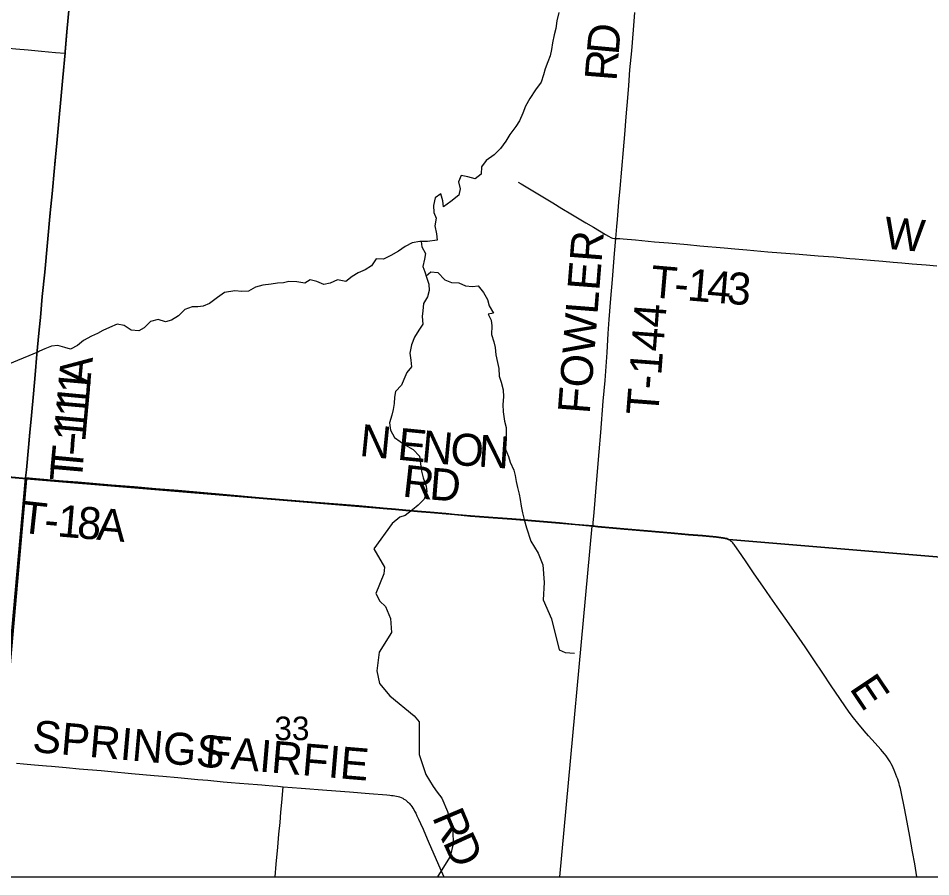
# Model space of a CAD drawing. Extents: x 0 to 1134, y 0 to 440.
# Drawn here: x 840.192 to 841.812, y 355.718 to 357.243 of the extents above; entities that cross this region are included whole.
import ezdxf

# ---------------------------------------------------------------- set-up
doc = ezdxf.new("R2010")
doc.units = 0
for name, color, linetype in [('GM_X_County_Road', 7, 'Continuous'), ('GM_X_County_Road_Text', 7, 'Continuous'), ('GM_X_Major_River', 7, 'Continuous'), ('GM_X_Minor_River', 7, 'Continuous'), ('GM_X_Section_Text', 7, 'Continuous'), ('GM_X_Township', 7, 'Continuous'), ('GM_X_Township_Road', 7, 'Continuous'), ('GM_X_Township_Road_Text', 7, 'Continuous'), ('GM_X_Unincorporated', 7, 'Continuous'), ('SH_Cut_Line', 7, 'Continuous')]:
    doc.layers.add(name, color=color, linetype=linetype)

msp = doc.modelspace()

# ---------------------------------------------------------------- linework, layer by layer
at = {"layer": 'GM_X_County_Road'}
for points in [[(840.0781, 356.4378), (840.137, 356.4324), (840.2055, 356.4261)], [(840.2055, 356.4261), (840.2306, 356.4238), (840.2722, 356.4202), (840.298, 356.4182), (840.3251, 356.4158), (840.3583, 356.4128), (840.3985, 356.4096), (840.437, 356.4065), (840.4765, 356.4032), (840.5621, 356.3959), (840.6204, 356.3905), (840.7214, 356.3823), (840.7601, 356.3791), (840.7973, 356.3762), (840.8403, 356.3722), (840.862, 356.3703), (840.8806, 356.3685), (840.9084, 356.366), (840.9239, 356.3648), (840.9518, 356.3625), (840.9672, 356.3611), (840.9951, 356.3586), (841.0354, 356.3554), (841.0602, 356.3537), (841.0845, 356.352), (841.1036, 356.3502), (841.1531, 356.3459), (841.181, 356.3433), (841.2128, 356.3404)], [(841.2128, 356.3404), (841.2212, 356.3397), (841.2677, 356.3354), (841.3099, 356.332), (841.3513, 356.3283), (841.3823, 356.3255), (841.407, 356.3233), (841.4318, 356.3209), (841.4442, 356.3192), (841.4504, 356.318), (841.4525, 356.3173), (841.4544, 356.3163)], [(841.7877, 355.7181), (841.7877, 355.7181), (841.7839, 355.7408), (841.7801, 355.7622), (841.775, 355.7897), (841.7704, 355.8148), (841.7657, 355.8398), (841.7596, 355.869), (841.7584, 355.8748), (841.7571, 355.88), (841.7561, 355.8839), (841.7551, 355.8872), (841.7536, 355.8913), (841.7523, 355.8948), (841.7486, 355.9041), (841.7441, 355.9144), (841.7421, 355.9185), (841.7401, 355.9222), (841.7378, 355.9258), (841.7357, 355.929), (841.7329, 355.933), (841.7301, 355.9366), (841.7268, 355.9406), (841.7237, 355.9442), (841.7137, 355.9553), (841.7018, 355.9685), (841.6943, 355.9771), (841.6826, 355.9908), (841.6753, 356), (841.6676, 356.0105), (841.6357, 356.0572), (841.6207, 356.0794), (841.6049, 356.103), (841.5892, 356.1262), (841.5692, 356.1554), (841.5538, 356.1772), (841.5395, 356.1975), (841.5271, 356.2154), (841.5143, 356.2338), (841.4986, 356.2561), (841.4845, 356.2773), (841.4768, 356.2886), (841.4632, 356.3079), (841.4622, 356.3093), (841.4609, 356.3108), (841.4596, 356.3122), (841.4582, 356.3136), (841.4568, 356.3147), (841.4554, 356.3157), (841.4544, 356.3163)], [(840.1893, 355.9196), (840.2017, 355.9185), (840.2209, 355.9168), (840.2425, 355.9149), (840.2511, 355.9143), (840.2771, 355.912), (840.3006, 355.9098), (840.3396, 355.9066), (840.3575, 355.9049), (840.3934, 355.9014), (840.4132, 355.8996), (840.4336, 355.8978), (840.4491, 355.8966), (840.4757, 355.8942), (840.5109, 355.8909), (840.5289, 355.8893), (840.5561, 355.8868), (840.5703, 355.8856), (840.5852, 355.8843), (840.6173, 355.8817), (840.6248, 355.8812), (840.6304, 355.8808), (840.644, 355.8797), (840.6532, 355.8788), (840.6624, 355.8779)], [(840.6624, 355.8779), (840.6947, 355.8756), (840.7399, 355.8718), (840.7801, 355.8687), (840.8154, 355.8658), (840.8464, 355.8633), (840.8518, 355.8629), (840.855, 355.8626), (840.8581, 355.8623), (840.8609, 355.8618), (840.8639, 355.8612), (840.8665, 355.8606), (840.8694, 355.8597), (840.8723, 355.8586), (840.8748, 355.8574), (840.8771, 355.856), (840.8796, 355.8544), (840.8816, 355.8529), (840.8834, 355.8513), (840.8852, 355.8497), (840.8869, 355.8479), (840.8881, 355.8466), (840.8892, 355.8451), (840.891, 355.8426), (840.8927, 355.8401), (840.8943, 355.8375), (840.8959, 355.8347), (840.898, 355.8307), (840.9001, 355.8265), (840.9031, 355.8201), (840.9063, 355.8129), (840.9109, 355.8025), (840.9154, 355.7924), (840.9202, 355.7812), (840.9382, 355.7394), (840.9477, 355.7181)]]:
    msp.add_lwpolyline(points, dxfattribs=at)
at = {"layer": 'GM_X_Major_River'}
for points in [[(839.1188, 355.7181), (840.144, 355.7181), (840.2068, 356.4238), (839.1941, 356.514)], [(840.144, 355.7181), (841.1538, 355.7181), (841.2109, 356.3404), (840.2068, 356.4238)]]:
    msp.add_lwpolyline(points, close=True, dxfattribs=at)
at = {"layer": 'GM_X_Minor_River'}
for points in [[(841.1521, 357.253), (841.1485, 357.2379), (841.1464, 357.2243), (841.1437, 357.213), (841.1408, 357.1986), (841.1392, 357.1872), (841.1364, 357.1759), (841.1325, 357.165), (841.1278, 357.1525), (841.125, 357.1419), (841.1207, 357.1291), (841.1107, 357.1152), (841.1007, 357.0998), (841.0929, 357.0866), (841.0879, 357.0742), (841.082, 357.0606), (841.0759, 357.0501), (841.0651, 357.0362), (841.0582, 357.0242)], [(841.0582, 357.0242), (841.0482, 357.011), (841.0371, 357.0002), (841.023, 356.9901), (841.0145, 356.9788), (841.0143, 356.9656), (841.0033, 356.9574), (840.9905, 356.961), (840.9784, 356.9634), (840.9737, 356.9521), (840.9766, 356.9395), (840.9742, 356.9282), (840.9601, 356.917), (840.9475, 356.9077), (840.9461, 356.9183), (840.9425, 356.9308), (840.9325, 356.9234), (840.9297, 356.9102), (840.93, 356.8977), (840.9344, 356.8877), (840.9319, 356.8741), (840.9348, 356.8597), (840.9358, 356.8483), (840.9191, 356.8462), (840.9051, 356.8464), (840.8919, 356.8435), (840.8793, 356.8373), (840.8671, 356.8287), (840.8538, 356.8213), (840.8409, 356.8146), (840.8276, 356.8152), (840.8195, 356.8028), (840.8081, 356.7957), (840.7956, 356.7906), (840.7849, 356.7842), (840.7738, 356.7753), (840.7588, 356.7781), (840.7462, 356.7722), (840.7345, 356.7697), (840.7224, 356.7752), (840.7104, 356.7783), (840.7008, 356.772), (840.6869, 356.7745), (840.6729, 356.775), (840.6631, 356.7729), (840.6528, 356.7719), (840.6411, 356.7705), (840.6267, 356.7688), (840.6134, 356.7652), (840.6013, 356.7577), (840.5895, 356.7575), (840.5767, 356.7584), (840.5585, 356.7556), (840.5459, 356.7467), (840.5318, 356.7359), (840.5208, 356.7314), (840.5109, 356.7301), (840.5011, 356.7302), (840.4878, 356.7254), (840.4767, 356.7142), (840.4645, 356.7064), (840.4539, 356.7035), (840.4407, 356.7078), (840.4271, 356.7042), (840.416, 356.6926), (840.4061, 356.6874), (840.3925, 356.6887), (840.3801, 356.6968), (840.3677, 356.6996), (840.3544, 356.6934), (840.3426, 356.6882), (840.3331, 356.6826), (840.3224, 356.6778), (840.3084, 356.6704), (840.2973, 356.6615), (840.2851, 356.6552), (840.2749, 356.658), (840.2625, 356.6615), (840.2515, 356.6602), (840.2394, 356.6558), (840.2299, 356.6513), (840.2283, 356.6503)], [(840.9074, 356.8464), (840.9088, 356.8369), (840.9151, 356.8247), (840.9134, 356.8149), (840.9106, 356.802), (840.9139, 356.7925), (840.9168, 356.783), (840.9212, 356.7704), (840.9218, 356.759), (840.9186, 356.7481), (840.9117, 356.736), (840.9108, 356.7228), (840.9095, 356.7129), (840.9105, 356.6993), (840.9032, 356.6884), (840.8955, 356.6764), (840.8907, 356.6628), (840.8875, 356.648), (840.8893, 356.6351), (840.8906, 356.6233), (840.8822, 356.6136), (840.8771, 356.6008), (840.8725, 356.591), (840.8621, 356.5797), (840.8601, 356.5695), (840.8596, 356.5585), (840.8576, 356.5476), (840.8555, 356.5377), (840.8516, 356.5241), (840.8533, 356.5112), (840.86, 356.4983), (840.8701, 356.4909), (840.8798, 356.4847), (840.8933, 356.477), (840.9045, 356.4651), (840.908, 356.4385), (840.9112, 356.4264), (840.9163, 356.4119), (840.9174, 356.402), (840.913, 356.3884), (840.9023, 356.3779), (840.8924, 356.3697), (840.879, 356.3597), (840.87, 356.3564)], [(840.9162, 356.7851), (840.9249, 356.7923), (840.9373, 356.7911), (840.9496, 356.778), (840.9617, 356.7733), (840.9745, 356.7728), (840.9862, 356.7673), (840.9986, 356.7664), (841.0085, 356.7671), (841.0182, 356.7556), (841.0256, 356.7433), (841.0284, 356.7316), (841.0362, 356.719), (841.0264, 356.7172), (841.0319, 356.7065), (841.0329, 356.6963), (841.0327, 356.6811), (841.0367, 356.6682), (841.0389, 356.6579), (841.0402, 356.645), (841.0431, 356.6313), (841.0452, 356.6203), (841.0458, 356.607), (841.0494, 356.5964), (841.0534, 356.583), (841.054, 356.5702), (841.0523, 356.5565), (841.0533, 356.5436), (841.0554, 356.5269), (841.0586, 356.5159), (841.0585, 356.5022), (841.0556, 356.4883), (841.0567, 356.4784), (841.0625, 356.4643), (841.0654, 356.4544), (841.0721, 356.4403), (841.0742, 356.4304), (841.076, 356.4201), (841.0785, 356.4095), (841.0814, 356.3977), (841.0831, 356.3878), (841.0852, 356.3764), (841.0877, 356.3643), (841.0906, 356.3525), (841.0947, 356.3376)], [(840.2283, 356.6503), (840.1288, 356.6096), (840.1084, 356.6123), (840.0758, 356.6267), (840.0358, 356.6537), (840.0277, 356.6641), (840.0134, 356.7054), (839.9767, 356.7278)], [(840.87, 356.3564), (840.8564, 356.3452), (840.8237, 356.3003), (840.8427, 356.2681), (840.8413, 356.256), (840.8274, 356.2213), (840.8343, 356.2075), (840.844, 356.1979), (840.853, 356.1764), (840.8552, 356.1517), (840.8333, 356.1169), (840.8289, 356.0836), (840.8337, 356.0611), (840.8518, 356.0391), (840.895, 356.0037), (840.9039, 355.9929), (840.9043, 355.9352), (840.9157, 355.8997), (840.9289, 355.8782), (840.9359, 355.8682), (840.9444, 355.8574), (840.9545, 355.834), (840.9637, 355.7993), (840.9644, 355.7765), (840.959, 355.7539), (840.9371, 355.719), (840.9371, 355.7181)], [(841.0947, 356.3376), (841.1025, 356.3142), (841.1153, 356.2927), (841.1236, 356.2717), (841.126, 356.2405), (841.1239, 356.2099), (841.1392, 356.1758), (841.1528, 356.1209), (841.1633, 356.1165), (841.18, 356.115)]]:
    msp.add_lwpolyline(points, dxfattribs=at)
at = {"layer": 'GM_X_Township'}
msp.add_lwpolyline([(843.0091, 356.1875), (841.4541, 356.3169), (841.4522, 356.3178), (841.4501, 356.3185), (841.444, 356.3198), (841.4316, 356.3214), (841.4068, 356.3239), (841.382, 356.326), (841.3511, 356.3289), (841.3097, 356.3325), (841.2675, 356.336), (841.221, 356.3402), (841.2125, 356.341), (841.1808, 356.3438), (841.1529, 356.3464), (841.1033, 356.3508), (841.0843, 356.3526), (841.06, 356.3543), (841.0351, 356.3559), (840.9949, 356.3591), (840.967, 356.3616), (840.9515, 356.363), (840.9237, 356.3653), (840.9082, 356.3666), (840.8803, 356.3691), (840.8618, 356.3708), (840.8401, 356.3728), (840.7971, 356.3767), (840.7599, 356.3796), (840.7212, 356.3828), (840.6202, 356.391), (840.5619, 356.3964), (840.4763, 356.4037), (840.4367, 356.4071), (840.3982, 356.4102), (840.358, 356.4133), (840.3248, 356.4163), (840.2978, 356.4187), (840.272, 356.4207), (840.2303, 356.4243), (840.2053, 356.4267), (840.2068, 356.4407), (840.2106, 356.4806), (840.213, 356.5074), (840.216, 356.5372), (840.2193, 356.5758), (840.2222, 356.6091), (840.2253, 356.6463), (840.2277, 356.671), (840.2296, 356.6895), (840.2315, 356.7112), (840.235, 356.7483), (840.2394, 356.7916), (840.2491, 356.8968), (840.2522, 356.9308), (840.2566, 356.9772), (840.2607, 357.0206), (840.2713, 357.1371), (840.2754, 357.1809), (840.2757, 357.1837), (840.2787, 357.2184), (840.2827, 357.263)], dxfattribs=at)
at = {"layer": 'GM_X_Township_Road'}
for points in [[(840.2756, 357.1804), (840.2759, 357.1831), (840.279, 357.2179), (840.2829, 357.2624), (840.2857, 357.2902), (840.2878, 357.3136), (840.2915, 357.3538), (840.2932, 357.3754), (840.2955, 357.4033), (840.2968, 357.4157), (840.2973, 357.4192), (840.2982, 357.4233), (840.2991, 357.4282), (840.3, 357.4331)], [(841.2533, 356.8514), (841.255, 356.8725), (841.2559, 356.8849), (841.2587, 356.9158), (841.2608, 356.9405), (841.2637, 356.9746), (841.2667, 357.0086), (841.2691, 357.0364), (841.2718, 357.0673), (841.2744, 357.1015), (841.2763, 357.1229), (841.2783, 357.1508), (841.2814, 357.1848), (841.2844, 357.222), (841.287, 357.2529)], [(840.0176, 357.2042), (840.0437, 357.2018), (840.0845, 357.198), (840.1154, 357.195), (840.1634, 357.1906), (840.1877, 357.1884), (840.2097, 357.1862), (840.2338, 357.1841), (840.2585, 357.1819), (840.2756, 357.1804)], [(840.2575, 356.9838), (840.2609, 357.02), (840.2715, 357.1366), (840.2756, 357.1804)], [(840.2055, 356.4261), (840.207, 356.4401), (840.2108, 356.4801), (840.2133, 356.5069), (840.2162, 356.5366), (840.2195, 356.5753), (840.2224, 356.6086), (840.2255, 356.6457), (840.2279, 356.6705), (840.2298, 356.689), (840.2317, 356.7107), (840.2352, 356.7478), (840.2396, 356.7911), (840.2493, 356.8963), (840.2524, 356.9303), (840.2568, 356.9767), (840.2575, 356.9838)], [(841.08, 356.9517), (841.0852, 356.9488), (841.1412, 356.9146), (841.1573, 356.905), (841.1734, 356.8954), (841.2001, 356.8794), (841.2135, 356.8715), (841.2347, 356.8586), (841.2401, 356.8555), (841.2446, 356.8531), (841.2457, 356.8525), (841.2473, 356.852), (841.2501, 356.8517), (841.2533, 356.8514)], [(841.2128, 356.3404), (841.2132, 356.3464), (841.2147, 356.3649), (841.2196, 356.4236), (841.2237, 356.4729), (841.2263, 356.5069), (841.2309, 356.5625), (841.2341, 356.5995), (841.2377, 356.6489), (841.2395, 356.6829), (841.2413, 356.7077), (841.2445, 356.7447), (841.2473, 356.7786), (841.2511, 356.8249), (841.2533, 356.8514)], [(841.2533, 356.8514), (841.2565, 356.8515), (841.2603, 356.8514), (841.2663, 356.851), (841.2879, 356.8489), (841.322, 356.8456), (841.3467, 356.8435), (841.3807, 356.8405), (841.4024, 356.8387), (841.4457, 356.8348), (841.4642, 356.8331), (841.4859, 356.8312), (841.523, 356.828), (841.5788, 356.8237), (841.6127, 356.8209), (841.64, 356.8186), (841.6686, 356.8161), (841.6781, 356.8153), (841.7051, 356.813), (841.7271, 356.8113), (841.7455, 356.8094), (841.761, 356.808), (841.7795, 356.8064), (841.8043, 356.8045), (841.8228, 356.8029)], [(840.2055, 356.4261), (840.2306, 356.4238), (840.2722, 356.4202), (840.298, 356.4182), (840.3251, 356.4158), (840.3583, 356.4128), (840.3985, 356.4096), (840.437, 356.4065), (840.4765, 356.4032), (840.5621, 356.3959), (840.6204, 356.3905), (840.7214, 356.3823), (840.7601, 356.3791), (840.7973, 356.3762), (840.8403, 356.3722), (840.862, 356.3703), (840.8806, 356.3685), (840.9084, 356.366), (840.9239, 356.3648), (840.9518, 356.3625), (840.9672, 356.3611), (840.9951, 356.3586), (841.0354, 356.3554), (841.0602, 356.3537), (841.0845, 356.352), (841.1036, 356.3502), (841.1531, 356.3459), (841.181, 356.3433), (841.2128, 356.3404)], [(841.2128, 356.3404), (841.2212, 356.3397), (841.2677, 356.3354), (841.3099, 356.332), (841.3513, 356.3283), (841.3823, 356.3255), (841.407, 356.3233), (841.4318, 356.3209), (841.4442, 356.3192), (841.4504, 356.318), (841.4525, 356.3173), (841.4544, 356.3163)], [(840.6485, 355.7181), (840.6503, 355.7402), (840.653, 355.7705), (840.655, 355.7934), (840.657, 355.8144), (840.6587, 355.833), (840.6602, 355.85), (840.6624, 355.8779)]]:
    msp.add_lwpolyline(points, dxfattribs=at)
at = {"layer": 'GM_X_Unincorporated'}
for points in [[(840.1602, 355.9227), (840.2053, 356.4267), (840.2068, 356.4407), (840.2106, 356.4806), (840.213, 356.5074), (840.216, 356.5372), (840.2193, 356.5758), (840.2222, 356.6091), (840.2253, 356.6463), (840.2277, 356.671), (840.2296, 356.6895), (840.2315, 356.7112), (840.235, 356.7483), (840.2394, 356.7916), (840.2491, 356.8968), (840.2522, 356.9308), (840.2566, 356.9772), (840.2607, 357.0206), (840.2713, 357.1371), (840.2754, 357.1809), (840.2757, 357.1837), (840.2787, 357.2184), (840.2827, 357.263)], [(843.0091, 356.1875), (841.4541, 356.3169), (841.4522, 356.3178), (841.4501, 356.3185), (841.444, 356.3198), (841.4316, 356.3214), (841.4068, 356.3239), (841.382, 356.326), (841.3511, 356.3289), (841.3097, 356.3325), (841.2675, 356.336), (841.221, 356.3402), (841.2125, 356.341), (841.1808, 356.3438), (841.1529, 356.3464), (841.1033, 356.3508), (841.0843, 356.3526), (841.06, 356.3543), (841.0351, 356.3559), (840.9949, 356.3591), (840.967, 356.3616), (840.9515, 356.363), (840.9237, 356.3653), (840.9082, 356.3666), (840.8803, 356.3691), (840.8618, 356.3708), (840.8401, 356.3728), (840.7971, 356.3767), (840.7599, 356.3796), (840.7212, 356.3828), (840.6202, 356.391), (840.5619, 356.3964), (840.4763, 356.4037), (840.4367, 356.4071), (840.3982, 356.4102), (840.358, 356.4133), (840.3248, 356.4163), (840.2978, 356.4187), (840.272, 356.4207), (840.2303, 356.4243), (840.2053, 356.4267), (840.1602, 355.9227)], [(840.1423, 355.7181), (846.2453, 355.7181)]]:
    msp.add_lwpolyline(points, dxfattribs=at)
at = {"layer": 'SH_Cut_Line'}
for points in [[(843.0091, 356.1875), (841.4541, 356.3169), (841.4522, 356.3178), (841.4501, 356.3185), (841.444, 356.3198), (841.4316, 356.3214), (841.4068, 356.3239), (841.382, 356.326), (841.3511, 356.3289), (841.3097, 356.3325), (841.2675, 356.336), (841.221, 356.3402), (841.2125, 356.341), (841.1808, 356.3438), (841.1529, 356.3464), (841.1033, 356.3508), (841.0843, 356.3526), (841.06, 356.3543), (841.0351, 356.3559), (840.9949, 356.3591), (840.967, 356.3616), (840.9515, 356.363), (840.9237, 356.3653), (840.9082, 356.3666), (840.8803, 356.3691), (840.8618, 356.3708), (840.8401, 356.3728), (840.7971, 356.3767), (840.7599, 356.3796), (840.7212, 356.3828), (840.6202, 356.391), (840.5619, 356.3964), (840.4763, 356.4037), (840.4367, 356.4071), (840.3982, 356.4102), (840.358, 356.4133), (840.3248, 356.4163), (840.2978, 356.4187), (840.272, 356.4207), (840.2303, 356.4243), (840.2053, 356.4267), (840.2068, 356.4407), (840.2106, 356.4806), (840.213, 356.5074), (840.216, 356.5372), (840.2193, 356.5758), (840.2222, 356.6091), (840.2253, 356.6463), (840.2277, 356.671), (840.2296, 356.6895), (840.2315, 356.7112), (840.235, 356.7483), (840.2394, 356.7916), (840.2491, 356.8968), (840.2522, 356.9308), (840.2566, 356.9772), (840.2607, 357.0206), (840.2713, 357.1371), (840.2754, 357.1809), (840.2757, 357.1837), (840.2787, 357.2184), (840.2827, 357.263)], [(840.2827, 357.263), (840.2787, 357.2184), (840.2757, 357.1837), (840.2754, 357.1809), (840.2713, 357.1371), (840.2607, 357.0206), (840.2566, 356.9772), (840.2522, 356.9308), (840.2491, 356.8968), (840.2394, 356.7916), (840.235, 356.7483), (840.2315, 356.7112), (840.2296, 356.6895), (840.2277, 356.671), (840.2253, 356.6463), (840.2222, 356.6091), (840.2193, 356.5758), (840.216, 356.5372), (840.213, 356.5074), (840.2106, 356.4806), (840.2068, 356.4407), (840.2053, 356.4267), (840.2303, 356.4243), (840.272, 356.4207), (840.2978, 356.4187), (840.3248, 356.4163), (840.358, 356.4133), (840.3982, 356.4102), (840.4367, 356.4071), (840.4763, 356.4037), (840.5619, 356.3964), (840.6202, 356.391), (840.7212, 356.3828), (840.7599, 356.3796), (840.7971, 356.3767), (840.8401, 356.3728), (840.8618, 356.3708), (840.8803, 356.3691), (840.9082, 356.3666), (840.9237, 356.3653), (840.9515, 356.363), (840.967, 356.3616), (840.9949, 356.3591), (841.0351, 356.3559), (841.06, 356.3543), (841.0843, 356.3526), (841.1033, 356.3508), (841.1529, 356.3464), (841.1808, 356.3438), (841.2125, 356.341), (841.221, 356.3402), (841.2675, 356.336), (841.3097, 356.3325), (841.3511, 356.3289), (841.382, 356.326), (841.4068, 356.3239), (841.4316, 356.3214), (841.444, 356.3198), (841.4501, 356.3185), (841.4522, 356.3178), (841.4541, 356.3169), (843.0091, 356.1875)], [(832.7638, 355.7181), (846.2453, 355.7181)]]:
    msp.add_lwpolyline(points, dxfattribs=at)

# ---------------------------------------------------------------- texts
at = {"layer": 'GM_X_County_Road_Text'}
for s, height, rotation, p in [('E', 0.0568, 303.8969, (841.6668, 356.0525)), ('SPRINGS', 0.05682, 355.0012, (840.216, 355.9399)), ('FAIRFIE', 0.05682, 355.1619, (840.5222, 355.9132)), ('R', 0.0568, 292.8901, (840.9265, 355.8242)), ('D', 0.0568, 294.6778, (840.9454, 355.7794))]:
    msp.add_text(s, height=height, rotation=rotation, dxfattribs=at).set_placement(p)
at = {"layer": 'GM_X_Section_Text'}
msp.add_text('33', height=0.04186, rotation=0, dxfattribs=at).set_placement((840.647, 355.9606))
at = {"layer": 'GM_X_Township_Road_Text'}
for s, height, rotation, p in [('D', 0.0568, 84.8347, (841.258, 357.1763)), ('R', 0.0568, 85.4404, (841.2543, 357.1299)), ('W', 0.0568, 354.9933, (841.7278, 356.8337)), ('FOWLER', 0.05682, 85.5252, (841.2067, 356.5389)), ('T', 0.0568, 355.0698, (841.3131, 356.7474)), ('1', 0.0568, 355.1041, (841.3787, 356.7417)), ('4', 0.0568, 355.2033, (841.4137, 356.7387)), ('3', 0.0568, 355.603, (841.449, 356.7358)), ('-', 0.0568, 355.073, (841.3554, 356.7437)), ('T-144', 0.05682, 85.5683, (841.3282, 356.536)), ('T-11A', 0.05682, 84.653, (840.3057, 356.4342)), ('T-111', 0.05682, 84.9575, (840.3048, 356.4179)), ('N', 0.0568, 354.3224, (840.7968, 356.4655)), ('E', 0.0568, 354.3231, (840.8639, 356.4589)), ('N', 0.0568, 354.6585, (840.9066, 356.4546)), ('O', 0.0568, 356.1876, (840.958, 356.4498)), ('N', 0.0568, 356.1851, (841.0079, 356.4465)), ('R', 0.0568, 353.7488, (840.873, 356.3934)), ('D', 0.0568, 355.3085, (840.921, 356.3882)), ('T', 0.0568, 353.7372, (840.1935, 356.3295)), ('1', 0.0568, 355.1032, (840.2604, 356.3226)), ('8', 0.0568, 355.2127, (840.2954, 356.3196)), ('A', 0.0568, 355.2448, (840.3303, 356.3167)), ('-', 0.0568, 354.871, (840.2369, 356.3247))]:
    msp.add_text(s, height=height, rotation=rotation, dxfattribs=at).set_placement(p)

doc.saveas('drawing.dxf')
